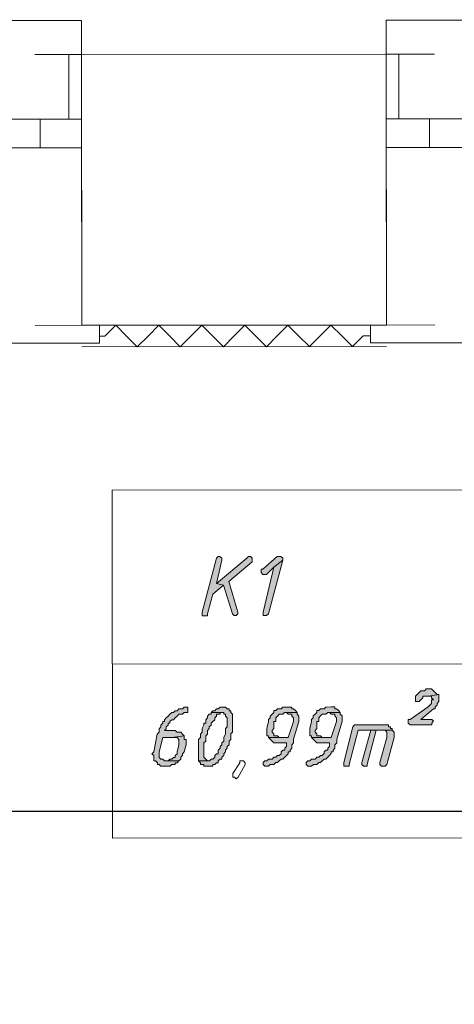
# Model space of a CAD drawing. Header units: inches. Extents: x -5850 to 5646, y 8947 to 13007.
# Tile 482 of 548: x -1211 to -1109, y 12372 to 12604. Entities that reach past the tile are written whole.
import ezdxf

# ---------------------------------------------------------------- set-up
doc = ezdxf.new("R2010")
doc.units = ezdxf.units.IN
doc.header["$MEASUREMENT"] = 0
for name, color, linetype in [('at_Entity', 7, 'Continuous'), ('at_Rect', 7, 'Continuous'), ('at_Solid', 7, 'Continuous')]:
    doc.layers.add(name, color=color, linetype=linetype)

msp = doc.modelspace()

# ---------------------------------------------------------------- hatches: boundary and pattern name
at = {"layer": 'at_Solid', "lineweight": 20}
for points in [[(-1164.14, 12477.17), (-1164.56, 12476.75), (-1167.93, 12464.07), (-1167.93, 12463.23), (-1166.66, 12463.23), (-1166.66, 12463.65), (-1165.4, 12468.3), (-1162.87, 12470.42), (-1164.56, 12470.84), (-1163.3, 12476.33), (-1163.3, 12476.75), (-1163.72, 12477.17)], [(-1156.96, 12477.17), (-1157.39, 12476.76), (-1164.56, 12470.84), (-1162.87, 12470.42), (-1160.75, 12463.66), (-1160.33, 12463.24), (-1159.9, 12463.24), (-1159.48, 12463.66), (-1159.48, 12464.08), (-1161.6, 12471.26), (-1156.11, 12475.92), (-1156.11, 12476.76), (-1156.54, 12477.18)], [(-1149.78, 12477.18), (-1150.2, 12477.18), (-1153.58, 12474.22), (-1154, 12474.22), (-1154, 12473.8), (-1154, 12473.38), (-1153.58, 12472.96), (-1152.73, 12472.96), (-1151.04, 12474.65), (-1148.94, 12476.34), (-1148.94, 12476.76), (-1149.36, 12477.18)], [(-1148.94, 12476.34), (-1151.04, 12474.65), (-1153.57, 12464.08), (-1153.57, 12463.24), (-1152.72, 12463.24), (-1152.3, 12463.67)], [(-1112.16, 12444.69), (-1114.69, 12444.27), (-1113.85, 12444.27), (-1113.85, 12443.85), (-1113.42, 12443.43), (-1113.85, 12443.43), (-1113.85, 12442.58), (-1114.27, 12442.16), (-1114.69, 12441.74), (-1118.91, 12438.78), (-1119.34, 12438.78), (-1119.34, 12437.93), (-1118.91, 12437.51), (-1113.84, 12437.51), (-1113.84, 12437.93), (-1113.42, 12438.36), (-1113.84, 12438.78), (-1116.38, 12438.78), (-1113.85, 12440.89), (-1113.42, 12441.31), (-1113, 12441.31), (-1113, 12441.74), (-1112.58, 12442.16), (-1112.58, 12442.58), (-1112.16, 12443), (-1112.16, 12443.85), (-1112.16, 12444.27)], [(-1114.27, 12445.96), (-1115.12, 12445.96), (-1115.53, 12445.54), (-1116.38, 12445.54), (-1116.81, 12445.11), (-1117.23, 12444.69), (-1117.65, 12444.26), (-1117.65, 12443.85), (-1117.65, 12443), (-1116.8, 12443), (-1116.38, 12443.42), (-1115.96, 12443.85), (-1115.96, 12444.27), (-1114.69, 12444.27), (-1112.16, 12444.69), (-1112.58, 12444.69), (-1113, 12445.12), (-1113.43, 12445.54), (-1113.85, 12445.96)], [(-1171.71, 12441.68), (-1172.14, 12441.68), (-1172.56, 12441.26), (-1173.4, 12441.26), (-1173.83, 12440.83), (-1174.24, 12440.83), (-1174.67, 12440.42), (-1175.09, 12440.42), (-1175.51, 12439.99), (-1175.94, 12439.57), (-1176.36, 12439.14), (-1176.78, 12438.72), (-1176.78, 12438.3), (-1177.2, 12438.3), (-1177.2, 12437.88), (-1177.63, 12437.46), (-1177.63, 12437.03), (-1178.04, 12436.61), (-1178.04, 12435.76), (-1178.47, 12435.34), (-1179.3, 12431.12), (-1179.73, 12430.69), (-1179.3, 12430.27), (-1179.3, 12429), (-1178.88, 12429), (-1178.46, 12428.58), (-1178.46, 12428.16), (-1178.04, 12428.16), (-1177.62, 12427.74), (-1175.5, 12427.74), (-1175.08, 12428.16), (-1174.23, 12428.16), (-1174.23, 12428.59), (-1173.81, 12428.59), (-1173.39, 12429.01), (-1176.77, 12429), (-1177.2, 12429.43), (-1177.62, 12429.43), (-1178.04, 12429.85), (-1178.04, 12430.69), (-1178.04, 12431.12), (-1177.2, 12434.5), (-1175.09, 12434.5), (-1172.13, 12434.93), (-1172.56, 12435.35), (-1172.97, 12435.77), (-1173.82, 12435.77), (-1174.24, 12436.19), (-1176.78, 12436.19), (-1176.35, 12436.61), (-1176.35, 12437.04), (-1175.94, 12437.46), (-1175.94, 12437.88), (-1175.51, 12437.88), (-1175.51, 12438.3), (-1175.09, 12438.73), (-1174.67, 12438.73), (-1174.24, 12439.14), (-1173.82, 12439.57), (-1173.4, 12439.99), (-1172.56, 12439.99), (-1172.14, 12440.42), (-1171.29, 12440.42), (-1171.29, 12441.68)], [(-1162.84, 12441.69), (-1163.69, 12441.69), (-1164.11, 12441.27), (-1164.53, 12441.27), (-1164.95, 12440.84), (-1165.38, 12440.84), (-1165.8, 12440.42), (-1162.84, 12440.43), (-1162.84, 12440), (-1162.42, 12440), (-1162.42, 12439.58), (-1162, 12439.16), (-1162, 12438.31), (-1161.99, 12437.05), (-1162.42, 12436.62), (-1162.42, 12435.36), (-1162.83, 12434.51), (-1162.83, 12433.67), (-1163.26, 12433.24), (-1163.26, 12432.82), (-1163.68, 12432.4), (-1163.68, 12431.98), (-1164.1, 12431.55), (-1164.1, 12430.71), (-1164.52, 12430.71), (-1164.94, 12430.29), (-1164.94, 12429.86), (-1165.37, 12429.44), (-1165.79, 12429.44), (-1166.21, 12429.01), (-1168.75, 12429.01), (-1168.32, 12428.59), (-1168.32, 12428.17), (-1167.48, 12428.17), (-1167.48, 12427.75), (-1165.37, 12427.75), (-1165.37, 12428.17), (-1164.94, 12428.17), (-1164.52, 12428.6), (-1164.1, 12428.6), (-1164.1, 12429.02), (-1163.68, 12429.44), (-1163.25, 12429.44), (-1163.25, 12429.86), (-1162.83, 12430.29), (-1162.83, 12430.71), (-1162.41, 12431.13), (-1162.41, 12431.55), (-1161.99, 12431.98), (-1161.99, 12432.4), (-1161.57, 12432.82), (-1161.57, 12433.67), (-1161.14, 12434.09), (-1161.15, 12435.36), (-1160.73, 12435.78), (-1160.73, 12440), (-1161.15, 12440.43), (-1161.15, 12440.85), (-1161.57, 12440.85), (-1161.57, 12441.27), (-1162, 12441.27), (-1162.42, 12441.69)], [(-1147.64, 12441.71), (-1148.91, 12441.7), (-1149.32, 12441.28), (-1150.17, 12441.28), (-1150.59, 12440.86), (-1151.01, 12440.86), (-1151.01, 12440.44), (-1151.44, 12440.01), (-1151.86, 12439.59), (-1151.86, 12439.16), (-1152.28, 12438.75), (-1152.28, 12438.32), (-1152.7, 12436.63), (-1152.7, 12434.94), (-1152.28, 12434.94), (-1152.28, 12434.52), (-1149.74, 12434.52), (-1150.17, 12434.95), (-1151.01, 12434.94), (-1151.01, 12435.37), (-1151.43, 12435.79), (-1151.43, 12436.21), (-1151.01, 12436.63), (-1151.01, 12438.32), (-1150.59, 12438.32), (-1150.59, 12439.17), (-1150.17, 12439.59), (-1149.75, 12440.01), (-1148.9, 12440.02), (-1148.48, 12440.44), (-1145.53, 12440.44), (-1145.94, 12440.86), (-1146.37, 12441.28), (-1146.79, 12441.28), (-1146.79, 12441.71), (-1147.22, 12441.71)], [(-1137.5, 12441.72), (-1138.77, 12441.71), (-1139.19, 12441.29), (-1140.03, 12441.29), (-1140.46, 12440.86), (-1140.87, 12440.86), (-1140.87, 12440.45), (-1141.3, 12440.02), (-1141.72, 12439.6), (-1141.72, 12439.17), (-1142.14, 12438.76), (-1142.14, 12438.33), (-1142.57, 12436.64), (-1142.56, 12434.95), (-1142.14, 12434.95), (-1142.14, 12434.53), (-1139.6, 12434.53), (-1140.03, 12434.95), (-1140.87, 12434.95), (-1140.87, 12435.38), (-1141.29, 12435.8), (-1141.29, 12436.22), (-1140.87, 12436.64), (-1140.87, 12438.33), (-1140.45, 12438.33), (-1140.46, 12439.18), (-1140.03, 12439.6), (-1139.61, 12440.02), (-1138.77, 12440.02), (-1138.34, 12440.45), (-1135.39, 12440.45), (-1135.81, 12440.87), (-1136.23, 12441.29), (-1136.65, 12441.29), (-1136.65, 12441.72), (-1137.08, 12441.72)], [(-1165.8, 12440.42), (-1165.8, 12440), (-1166.22, 12440), (-1166.64, 12439.58), (-1166.64, 12439.15), (-1167.07, 12438.73), (-1167.06, 12437.89), (-1167.49, 12437.89), (-1167.49, 12437.47), (-1167.91, 12436.62), (-1167.9, 12435.77), (-1168.33, 12435.35), (-1168.33, 12434.51), (-1168.75, 12434.08), (-1168.75, 12433.66), (-1168.75, 12429.01), (-1166.21, 12429.01), (-1166.63, 12429.01), (-1167.06, 12429.44), (-1167.48, 12429.86), (-1167.48, 12431.13), (-1167.48, 12433.24), (-1167.06, 12433.66), (-1167.06, 12434.93), (-1166.64, 12435.35), (-1166.64, 12436.2), (-1166.22, 12436.62), (-1166.22, 12437.04), (-1165.8, 12437.47), (-1165.8, 12437.89), (-1165.38, 12438.31), (-1164.95, 12438.73), (-1164.95, 12439.15), (-1164.53, 12439.58), (-1164.53, 12440), (-1163.69, 12440), (-1163.69, 12440.43), (-1163.26, 12440.43)], [(-1145.53, 12440.44), (-1148.06, 12440.44), (-1147.64, 12440.02), (-1146.79, 12440.02), (-1146.79, 12439.59), (-1146.37, 12439.17), (-1146.37, 12438.75), (-1146.37, 12438.33), (-1147.63, 12434.52), (-1152.28, 12434.52), (-1151.85, 12434.1), (-1151.43, 12433.68), (-1151.01, 12433.25), (-1148.05, 12433.26), (-1148.05, 12432.42), (-1148.47, 12431.99), (-1148.47, 12431.57), (-1148.9, 12431.57), (-1149.31, 12431.14), (-1149.31, 12430.72), (-1149.74, 12430.3), (-1150.16, 12430.3), (-1150.58, 12429.88), (-1151, 12429.88), (-1151.43, 12429.45), (-1152.27, 12429.45), (-1152.69, 12429.03), (-1153.12, 12429.03), (-1153.54, 12428.61), (-1153.54, 12428.18), (-1153.11, 12427.76), (-1152.27, 12427.76), (-1151.85, 12428.18), (-1151, 12428.19), (-1150.58, 12428.61), (-1150.16, 12428.61), (-1149.74, 12429.03), (-1149.31, 12429.45), (-1148.89, 12429.45), (-1148.47, 12429.88), (-1148.05, 12430.3), (-1147.63, 12430.72), (-1147.63, 12431.14), (-1147.21, 12431.14), (-1147.21, 12431.57), (-1146.78, 12431.99), (-1146.78, 12432.83), (-1146.36, 12433.26), (-1146.36, 12434.1), (-1145.1, 12438.33), (-1145.1, 12438.75), (-1145.1, 12439.59), (-1145.52, 12440.02)], [(-1135.39, 12440.45), (-1137.92, 12440.45), (-1137.5, 12440.03), (-1136.65, 12440.03), (-1136.65, 12439.6), (-1136.23, 12439.18), (-1136.23, 12438.76), (-1136.23, 12438.34), (-1137.5, 12434.53), (-1142.14, 12434.53), (-1141.72, 12434.11), (-1141.29, 12433.69), (-1140.87, 12433.26), (-1137.91, 12433.27), (-1137.91, 12432.42), (-1138.34, 12432), (-1138.33, 12431.58), (-1138.76, 12431.58), (-1139.18, 12431.15), (-1139.18, 12430.73), (-1139.6, 12430.31), (-1140.02, 12430.31), (-1140.45, 12429.88), (-1140.87, 12429.88), (-1141.29, 12429.46), (-1142.14, 12429.46), (-1142.56, 12429.04), (-1142.98, 12429.03), (-1143.4, 12428.62), (-1143.4, 12428.19), (-1142.98, 12427.77), (-1142.13, 12427.77), (-1141.71, 12428.19), (-1140.86, 12428.19), (-1140.45, 12428.62), (-1140.02, 12428.62), (-1139.6, 12429.04), (-1139.18, 12429.46), (-1138.76, 12429.46), (-1138.33, 12429.89), (-1137.91, 12430.31), (-1137.49, 12430.73), (-1137.49, 12431.15), (-1137.07, 12431.15), (-1137.07, 12431.58), (-1136.65, 12432), (-1136.65, 12432.84), (-1136.22, 12433.27), (-1136.22, 12434.11), (-1134.96, 12438.34), (-1134.96, 12438.76), (-1134.96, 12439.6), (-1135.39, 12440.03)], [(-1124.82, 12437.5), (-1132.01, 12437.5), (-1132.43, 12437.07), (-1134.53, 12428.62), (-1134.53, 12427.78), (-1133.26, 12427.78), (-1133.26, 12428.2), (-1131.16, 12436.23), (-1123.13, 12436.24), (-1123.13, 12436.66), (-1123.56, 12436.66), (-1123.56, 12437.08), (-1123.98, 12437.08), (-1123.98, 12437.51), (-1124.4, 12437.51)], [(-1172.13, 12434.93), (-1175.09, 12434.5), (-1173.82, 12434.5), (-1173.4, 12434.08), (-1173.4, 12433.23), (-1173.39, 12432.81), (-1173.82, 12431.12), (-1173.82, 12430.7), (-1174.23, 12430.28), (-1174.23, 12429.85), (-1174.66, 12429.85), (-1175.08, 12429.43), (-1175.51, 12429.43), (-1175.93, 12429.01), (-1176.35, 12429.01), (-1173.39, 12429.01), (-1172.97, 12429.43), (-1172.97, 12429.86), (-1172.55, 12430.28), (-1172.55, 12430.7), (-1172.13, 12431.12), (-1171.71, 12432.81), (-1171.71, 12433.24), (-1171.71, 12434.08), (-1172.13, 12434.08), (-1172.13, 12434.5)], [(-1128.2, 12436.23), (-1130.31, 12428.63), (-1130.31, 12428.2), (-1129.88, 12427.78), (-1129.04, 12427.78), (-1129.04, 12428.21), (-1126.94, 12436.23), (-1125.25, 12436.23)], [(-1123.13, 12436.24), (-1128.2, 12436.23), (-1124.82, 12436.23), (-1124.4, 12435.81), (-1124.4, 12434.54), (-1126.08, 12428.63), (-1126.08, 12428.21), (-1125.66, 12427.78), (-1124.81, 12427.79), (-1124.39, 12428.21), (-1122.71, 12434.55), (-1122.71, 12435.39), (-1122.71, 12435.81)]]:
    msp.add_hatch(color=7, dxfattribs=at).paths.add_polyline_path(points)

# ---------------------------------------------------------------- linework, layer by layer
msp.add_lwpolyline([(-1375.76, 12003.47), (-1375.76, 12417.2), (-1041.49, 12417.2), (-849.03, 11996.76)])
at = {"layer": 'at_Entity', "color": 7, "lineweight": 20}
for p, q in [((-1196.35, 12603.44), (-1331.95, 12603.32)), ((-1196.35, 12595.42), (-1196.35, 12603.44)), ((-988.54, 12603.63), (-1124.55, 12603.5)), ((-1124.55, 12603.5), (-1124.54, 12595.48)), ((-1207.33, 12595.41), (-1196.35, 12595.42)), ((-1199.3, 12580.21), (-1199.31, 12595.41)), ((-1196.35, 12595.42), (-1124.54, 12595.48)), ((-1196.35, 12595.42), (-1196.29, 12531.63)), ((-1124.54, 12595.48), (-1113.14, 12595.49)), ((-1124.54, 12595.48), (-1124.48, 12531.7)), ((-1121.57, 12580.28), (-1121.58, 12595.48)), ((-1322.21, 12580.1), (-1206.05, 12580.2)), ((-1196.33, 12580.21), (-1196.29, 12531.63)), ((-1124.53, 12580.27), (-1124.48, 12531.7)), ((-1114.39, 12580.28), (-998.65, 12580.39)), ((-1322.2, 12573.34), (-1206.05, 12573.44)), ((-1114.39, 12573.52), (-998.64, 12573.63)), ((-1207.28, 12531.62), (-1192.07, 12531.64)), ((-1196.29, 12531.63), (-1124.48, 12531.7)), ((-1192.07, 12527.41), (-1192.07, 12531.64)), ((-1190.8, 12529.11), (-1188.27, 12531.64)), ((-1188.27, 12531.64), (-1185.73, 12529.11)), ((-1180.66, 12529.11), (-1178.13, 12531.65)), ((-1178.13, 12531.65), (-1175.59, 12529.12)), ((-1170.53, 12529.12), (-1167.99, 12531.66)), ((-1167.99, 12531.66), (-1165.46, 12529.13)), ((-1160.39, 12529.13), (-1157.85, 12531.67)), ((-1157.85, 12531.67), (-1155.32, 12529.14)), ((-1150.25, 12529.14), (-1147.72, 12531.68)), ((-1147.72, 12531.68), (-1145.18, 12529.15)), ((-1140.11, 12529.15), (-1137.58, 12531.68)), ((-1137.58, 12531.68), (-1135.04, 12529.16)), ((-1128.29, 12531.69), (-1113.08, 12531.71)), ((-1128.29, 12531.69), (-1128.28, 12527.47)), ((-1335.68, 12527.29), (-1192.07, 12527.41)), ((-1192.07, 12529.1), (-1190.8, 12529.11)), ((-1183.19, 12526.58), (-1185.73, 12529.11)), ((-1180.66, 12529.11), (-1183.19, 12526.58)), ((-1173.05, 12526.58), (-1175.59, 12529.12)), ((-1170.53, 12529.12), (-1173.05, 12526.58)), ((-1162.92, 12526.59), (-1165.46, 12529.13)), ((-1160.39, 12529.13), (-1162.92, 12526.59)), ((-1152.78, 12526.6), (-1155.32, 12529.14)), ((-1150.25, 12529.14), (-1152.78, 12526.6)), ((-1142.65, 12526.61), (-1145.18, 12529.15)), ((-1140.11, 12529.15), (-1142.65, 12526.61)), ((-1132.51, 12526.62), (-1135.04, 12529.16)), ((-1129.97, 12529.16), (-1132.51, 12526.62)), ((-1129.97, 12529.16), (-1128.28, 12529.16)), ((-1128.28, 12527.47), (-984.67, 12527.6)), ((-1196.29, 12526.56), (-1124.48, 12526.63)), ((-1164.56, 12476.75), (-1167.93, 12464.07)), ((-1164.14, 12477.17), (-1164.56, 12476.75)), ((-1157.39, 12476.76), (-1164.56, 12470.84)), ((-1164.56, 12476.75), (-1164.56, 12476.75)), ((-1164.14, 12477.17), (-1164.14, 12477.17)), ((-1163.72, 12477.17), (-1164.14, 12477.17)), ((-1163.3, 12476.75), (-1163.72, 12477.17)), ((-1163.3, 12476.33), (-1163.3, 12476.75)), ((-1156.96, 12477.17), (-1157.39, 12476.76)), ((-1156.54, 12477.18), (-1156.96, 12477.17)), ((-1156.96, 12477.17), (-1156.96, 12477.17)), ((-1156.11, 12476.76), (-1156.54, 12477.18)), ((-1156.11, 12475.92), (-1156.11, 12476.76)), ((-1150.2, 12477.18), (-1153.58, 12474.22)), ((-1149.78, 12477.18), (-1150.2, 12477.18)), ((-1149.36, 12477.18), (-1149.78, 12477.18)), ((-1148.94, 12476.76), (-1149.36, 12477.18)), ((-1148.94, 12476.34), (-1148.94, 12476.76)), ((-1164.56, 12470.84), (-1163.3, 12476.33)), ((-1161.6, 12471.26), (-1156.11, 12475.92)), ((-1153.58, 12474.22), (-1154, 12474.22)), ((-1154, 12474.22), (-1154, 12473.8)), ((-1151.04, 12474.65), (-1153.57, 12464.08)), ((-1152.73, 12472.96), (-1151.04, 12474.65)), ((-1152.3, 12463.67), (-1148.94, 12476.34)), ((-1148.94, 12476.34), (-1151.04, 12474.65)), ((-1151.04, 12474.65), (-1148.94, 12476.34)), ((-1154, 12473.8), (-1154, 12473.38)), ((-1154, 12473.38), (-1153.58, 12472.96)), ((-1153.58, 12472.96), (-1152.73, 12472.96)), ((-1165.4, 12468.3), (-1162.87, 12470.42)), ((-1164.56, 12470.84), (-1162.87, 12470.42)), ((-1162.87, 12470.42), (-1164.56, 12470.84)), ((-1162.87, 12470.42), (-1160.75, 12463.66)), ((-1159.48, 12464.08), (-1161.6, 12471.26)), ((-1166.66, 12463.65), (-1165.4, 12468.3)), ((-1167.93, 12464.07), (-1167.93, 12463.23)), ((-1167.93, 12463.23), (-1166.66, 12463.23)), ((-1166.66, 12463.23), (-1166.66, 12463.65)), ((-1160.75, 12463.66), (-1160.75, 12463.66)), ((-1160.75, 12463.66), (-1160.33, 12463.24)), ((-1160.33, 12463.24), (-1159.9, 12463.24)), ((-1159.9, 12463.24), (-1159.48, 12463.66)), ((-1159.48, 12463.66), (-1159.48, 12464.08)), ((-1159.48, 12464.08), (-1159.48, 12464.08)), ((-1153.57, 12464.08), (-1153.57, 12463.24)), ((-1153.57, 12463.24), (-1152.72, 12463.24)), ((-1152.72, 12463.24), (-1152.3, 12463.67)), ((-1189.04, 12451.81), (-932.64, 12452.04)), ((-1117.23, 12444.69), (-1117.65, 12444.26)), ((-1117.65, 12444.26), (-1117.65, 12443.85)), ((-1116.81, 12445.11), (-1117.23, 12444.69)), ((-1117.23, 12444.69), (-1117.23, 12444.69)), ((-1116.38, 12445.54), (-1116.81, 12445.11)), ((-1115.53, 12445.54), (-1116.38, 12445.54)), ((-1115.96, 12443.85), (-1115.96, 12444.27)), ((-1115.96, 12444.27), (-1114.69, 12444.27)), ((-1115.12, 12445.96), (-1115.53, 12445.54)), ((-1114.27, 12445.96), (-1115.12, 12445.96)), ((-1112.16, 12444.69), (-1114.69, 12444.27)), ((-1114.69, 12444.27), (-1112.16, 12444.69)), ((-1114.69, 12444.27), (-1113.85, 12444.27)), ((-1113.85, 12445.96), (-1114.27, 12445.96)), ((-1113.43, 12445.54), (-1113.85, 12445.96)), ((-1113.85, 12444.27), (-1113.85, 12443.85)), ((-1113, 12445.12), (-1113.43, 12445.54)), ((-1113.43, 12445.54), (-1113.43, 12445.54)), ((-1112.58, 12444.69), (-1113, 12445.12)), ((-1113, 12445.12), (-1113, 12445.12)), ((-1112.16, 12444.69), (-1112.58, 12444.69)), ((-1112.16, 12444.27), (-1112.16, 12444.69)), ((-1112.16, 12443.85), (-1112.16, 12444.27)), ((-1172.14, 12441.68), (-1172.56, 12441.26)), ((-1171.71, 12441.68), (-1172.14, 12441.68)), ((-1171.29, 12441.68), (-1171.71, 12441.68)), ((-1171.29, 12440.42), (-1171.29, 12441.68)), ((-1163.69, 12441.69), (-1164.11, 12441.27)), ((-1162.84, 12441.69), (-1163.69, 12441.69)), ((-1162.42, 12441.69), (-1162.84, 12441.69)), ((-1162, 12441.27), (-1162.42, 12441.69)), ((-1162.42, 12441.69), (-1162.42, 12441.69)), ((-1148.91, 12441.7), (-1149.32, 12441.28)), ((-1147.64, 12441.71), (-1148.91, 12441.7)), ((-1147.22, 12441.71), (-1147.64, 12441.71)), ((-1146.79, 12441.71), (-1147.22, 12441.71)), ((-1146.79, 12441.28), (-1146.79, 12441.71)), ((-1138.77, 12441.71), (-1139.19, 12441.29)), ((-1137.5, 12441.72), (-1138.77, 12441.71)), ((-1137.08, 12441.72), (-1137.5, 12441.72)), ((-1136.65, 12441.72), (-1137.08, 12441.72)), ((-1136.65, 12441.29), (-1136.65, 12441.72)), ((-1114.69, 12441.74), (-1118.91, 12438.78)), ((-1117.65, 12443.85), (-1117.65, 12443)), ((-1117.65, 12443), (-1116.8, 12443)), ((-1116.8, 12443), (-1116.38, 12443.42)), ((-1116.38, 12443.42), (-1115.96, 12443.85)), ((-1116.38, 12443.42), (-1116.38, 12443.42)), ((-1114.27, 12442.16), (-1114.69, 12441.74)), ((-1113.85, 12442.58), (-1114.27, 12442.16)), ((-1114.27, 12442.16), (-1114.27, 12442.16)), ((-1113.85, 12443.85), (-1113.42, 12443.43)), ((-1113.42, 12443.43), (-1113.85, 12443.43)), ((-1113.85, 12443.43), (-1113.85, 12442.58)), ((-1113, 12441.74), (-1112.58, 12442.16)), ((-1113, 12441.31), (-1113, 12441.74)), ((-1112.58, 12442.58), (-1112.16, 12443)), ((-1112.58, 12442.16), (-1112.58, 12442.58)), ((-1112.16, 12443), (-1112.16, 12443.85)), ((-1175.94, 12439.57), (-1176.36, 12439.14)), ((-1175.51, 12439.99), (-1175.94, 12439.57)), ((-1175.09, 12440.42), (-1175.51, 12439.99)), ((-1175.51, 12439.99), (-1175.51, 12439.99)), ((-1174.67, 12440.42), (-1175.09, 12440.42)), ((-1174.24, 12440.83), (-1174.67, 12440.42)), ((-1173.83, 12440.83), (-1174.24, 12440.83)), ((-1174.24, 12439.14), (-1173.82, 12439.57)), ((-1173.4, 12441.26), (-1173.83, 12440.83)), ((-1173.82, 12439.57), (-1173.4, 12439.99)), ((-1173.82, 12439.57), (-1173.82, 12439.57)), ((-1172.56, 12441.26), (-1173.4, 12441.26)), ((-1173.4, 12439.99), (-1172.56, 12439.99)), ((-1172.56, 12439.99), (-1172.14, 12440.42)), ((-1172.14, 12440.42), (-1171.29, 12440.42)), ((-1166.22, 12440), (-1166.64, 12439.58)), ((-1166.64, 12439.58), (-1166.64, 12439.15)), ((-1165.8, 12440), (-1166.22, 12440)), ((-1165.38, 12440.84), (-1165.8, 12440.42)), ((-1163.26, 12440.43), (-1165.8, 12440.42)), ((-1165.8, 12440.42), (-1162.84, 12440.43)), ((-1165.8, 12440.42), (-1165.8, 12440)), ((-1164.95, 12440.84), (-1165.38, 12440.84)), ((-1164.53, 12441.27), (-1164.95, 12440.84)), ((-1164.95, 12439.15), (-1164.53, 12439.58)), ((-1164.11, 12441.27), (-1164.53, 12441.27)), ((-1164.53, 12439.58), (-1164.53, 12440)), ((-1164.53, 12440), (-1163.69, 12440)), ((-1163.69, 12440), (-1163.69, 12440.43)), ((-1163.69, 12440.43), (-1163.26, 12440.43)), ((-1162.84, 12440.43), (-1162.84, 12440)), ((-1162.84, 12440), (-1162.42, 12440)), ((-1162.42, 12440), (-1162.42, 12439.58)), ((-1162.42, 12439.58), (-1162, 12439.16)), ((-1161.57, 12441.27), (-1162, 12441.27)), ((-1161.57, 12440.85), (-1161.57, 12441.27)), ((-1161.15, 12440.85), (-1161.57, 12440.85)), ((-1161.15, 12440.43), (-1161.15, 12440.85)), ((-1160.73, 12440), (-1161.15, 12440.43)), ((-1160.73, 12435.78), (-1160.73, 12440)), ((-1151.44, 12440.01), (-1151.86, 12439.59)), ((-1151.86, 12439.59), (-1151.86, 12439.16)), ((-1151.01, 12440.44), (-1151.44, 12440.01)), ((-1151.44, 12440.01), (-1151.44, 12440.01)), ((-1150.59, 12440.86), (-1151.01, 12440.86)), ((-1151.01, 12440.86), (-1151.01, 12440.44)), ((-1150.17, 12441.28), (-1150.59, 12440.86)), ((-1150.59, 12439.17), (-1150.17, 12439.59)), ((-1149.32, 12441.28), (-1150.17, 12441.28)), ((-1150.17, 12439.59), (-1149.75, 12440.01)), ((-1150.17, 12439.59), (-1150.17, 12439.59)), ((-1149.75, 12440.01), (-1148.9, 12440.02)), ((-1148.9, 12440.02), (-1148.48, 12440.44)), ((-1148.48, 12440.44), (-1145.53, 12440.44)), ((-1145.53, 12440.44), (-1148.06, 12440.44)), ((-1148.06, 12440.44), (-1147.64, 12440.02)), ((-1147.64, 12440.02), (-1146.79, 12440.02)), ((-1146.37, 12441.28), (-1146.79, 12441.28)), ((-1146.79, 12440.02), (-1146.79, 12439.59)), ((-1146.79, 12439.59), (-1146.37, 12439.17)), ((-1145.94, 12440.86), (-1146.37, 12441.28)), ((-1145.53, 12440.44), (-1145.94, 12440.86)), ((-1145.94, 12440.86), (-1145.94, 12440.86)), ((-1145.52, 12440.02), (-1145.53, 12440.44)), ((-1145.1, 12439.59), (-1145.52, 12440.02)), ((-1145.1, 12438.75), (-1145.1, 12439.59)), ((-1141.3, 12440.02), (-1141.72, 12439.6)), ((-1141.72, 12439.6), (-1141.72, 12439.17)), ((-1140.87, 12440.45), (-1141.3, 12440.02)), ((-1141.3, 12440.02), (-1141.3, 12440.02)), ((-1140.46, 12440.86), (-1140.87, 12440.86)), ((-1140.87, 12440.86), (-1140.87, 12440.45)), ((-1140.03, 12441.29), (-1140.46, 12440.86)), ((-1140.46, 12439.18), (-1140.03, 12439.6)), ((-1139.19, 12441.29), (-1140.03, 12441.29)), ((-1140.03, 12439.6), (-1139.61, 12440.02)), ((-1140.03, 12439.6), (-1140.03, 12439.6)), ((-1139.61, 12440.02), (-1138.77, 12440.02)), ((-1138.77, 12440.02), (-1138.34, 12440.45)), ((-1138.34, 12440.45), (-1135.39, 12440.45)), ((-1135.39, 12440.45), (-1137.92, 12440.45)), ((-1137.92, 12440.45), (-1137.5, 12440.03)), ((-1137.5, 12440.03), (-1136.65, 12440.03)), ((-1136.23, 12441.29), (-1136.65, 12441.29)), ((-1136.65, 12440.03), (-1136.65, 12439.6)), ((-1136.65, 12439.6), (-1136.23, 12439.18)), ((-1135.81, 12440.87), (-1136.23, 12441.29)), ((-1135.39, 12440.45), (-1135.81, 12440.87)), ((-1135.81, 12440.87), (-1135.81, 12440.87)), ((-1135.39, 12440.03), (-1135.39, 12440.45)), ((-1134.96, 12439.6), (-1135.39, 12440.03)), ((-1134.96, 12438.76), (-1134.96, 12439.6)), ((-1116.38, 12438.78), (-1113.85, 12440.89)), ((-1113.85, 12440.89), (-1113.42, 12441.31)), ((-1113.85, 12440.89), (-1113.85, 12440.89)), ((-1113.42, 12441.31), (-1113, 12441.31)), ((-1177.63, 12437.03), (-1178.04, 12436.61)), ((-1177.2, 12437.88), (-1177.63, 12437.46)), ((-1177.63, 12437.46), (-1177.63, 12437.03)), ((-1176.78, 12438.3), (-1177.2, 12438.3)), ((-1177.2, 12438.3), (-1177.2, 12437.88)), ((-1176.36, 12439.14), (-1176.78, 12438.72)), ((-1176.78, 12438.72), (-1176.78, 12438.3)), ((-1176.36, 12439.14), (-1176.36, 12439.14)), ((-1176.35, 12437.04), (-1175.94, 12437.46)), ((-1176.35, 12436.61), (-1176.35, 12437.04)), ((-1175.94, 12437.46), (-1175.94, 12437.88)), ((-1175.94, 12437.88), (-1175.51, 12437.88)), ((-1175.51, 12438.3), (-1175.09, 12438.73)), ((-1175.51, 12437.88), (-1175.51, 12438.3)), ((-1175.09, 12438.73), (-1174.67, 12438.73)), ((-1174.67, 12438.73), (-1174.24, 12439.14)), ((-1167.49, 12437.47), (-1167.91, 12436.62)), ((-1167.06, 12437.89), (-1167.49, 12437.89)), ((-1167.49, 12437.89), (-1167.49, 12437.47)), ((-1166.64, 12439.15), (-1167.07, 12438.73)), ((-1167.07, 12438.73), (-1167.06, 12437.89)), ((-1166.22, 12437.04), (-1165.8, 12437.47)), ((-1166.22, 12436.62), (-1166.22, 12437.04)), ((-1165.8, 12437.89), (-1165.38, 12438.31)), ((-1165.8, 12437.47), (-1165.8, 12437.89)), ((-1165.38, 12438.31), (-1164.95, 12438.73)), ((-1164.95, 12438.73), (-1164.95, 12439.15)), ((-1161.99, 12437.05), (-1162.42, 12436.62)), ((-1162, 12439.16), (-1162, 12438.31)), ((-1162, 12438.31), (-1161.99, 12437.05)), ((-1152.28, 12438.32), (-1152.7, 12436.63)), ((-1151.86, 12439.16), (-1152.28, 12438.75)), ((-1152.28, 12438.75), (-1152.28, 12438.32)), ((-1151.01, 12436.63), (-1151.01, 12438.32)), ((-1151.01, 12438.32), (-1150.59, 12438.32)), ((-1150.59, 12438.32), (-1150.59, 12439.17)), ((-1146.37, 12438.33), (-1147.63, 12434.52)), ((-1146.37, 12439.17), (-1146.37, 12438.75)), ((-1146.37, 12438.75), (-1146.37, 12438.33)), ((-1146.36, 12434.1), (-1145.1, 12438.33)), ((-1145.1, 12438.33), (-1145.1, 12438.75)), ((-1142.14, 12438.33), (-1142.57, 12436.64)), ((-1141.72, 12439.17), (-1142.14, 12438.76)), ((-1142.14, 12438.76), (-1142.14, 12438.33)), ((-1140.87, 12436.64), (-1140.87, 12438.33)), ((-1140.87, 12438.33), (-1140.45, 12438.33)), ((-1140.45, 12438.33), (-1140.46, 12439.18)), ((-1136.23, 12438.34), (-1137.5, 12434.53)), ((-1136.23, 12439.18), (-1136.23, 12438.76)), ((-1136.23, 12438.76), (-1136.23, 12438.34)), ((-1136.22, 12434.11), (-1134.96, 12438.34)), ((-1134.96, 12438.34), (-1134.96, 12438.76)), ((-1132.43, 12437.07), (-1134.53, 12428.62)), ((-1132.01, 12437.5), (-1132.43, 12437.07)), ((-1124.82, 12437.5), (-1132.01, 12437.5)), ((-1124.4, 12437.51), (-1124.82, 12437.5)), ((-1123.98, 12437.51), (-1124.4, 12437.51)), ((-1123.98, 12437.08), (-1123.98, 12437.51)), ((-1123.56, 12437.08), (-1123.98, 12437.08)), ((-1123.56, 12436.66), (-1123.56, 12437.08)), ((-1118.91, 12438.78), (-1119.34, 12438.78)), ((-1119.34, 12438.78), (-1119.34, 12437.93)), ((-1119.34, 12437.93), (-1118.91, 12437.51)), ((-1118.91, 12437.51), (-1113.84, 12437.51)), ((-1113.84, 12438.78), (-1116.38, 12438.78)), ((-1113.42, 12438.36), (-1113.84, 12438.78)), ((-1113.84, 12437.93), (-1113.42, 12438.36)), ((-1113.84, 12437.51), (-1113.84, 12437.93)), ((-1178.47, 12435.34), (-1179.3, 12431.12)), ((-1178.04, 12435.76), (-1178.47, 12435.34)), ((-1178.04, 12436.61), (-1178.04, 12435.76)), ((-1176.78, 12436.19), (-1176.35, 12436.61)), ((-1174.24, 12436.19), (-1176.78, 12436.19)), ((-1172.13, 12434.93), (-1175.09, 12434.5)), ((-1175.09, 12434.5), (-1172.13, 12434.93)), ((-1173.82, 12435.77), (-1174.24, 12436.19)), ((-1172.97, 12435.77), (-1173.82, 12435.77)), ((-1172.56, 12435.35), (-1172.97, 12435.77)), ((-1172.13, 12434.93), (-1172.56, 12435.35)), ((-1172.56, 12435.35), (-1172.56, 12435.35)), ((-1172.13, 12434.5), (-1172.13, 12434.93)), ((-1167.9, 12435.77), (-1168.33, 12435.35)), ((-1168.33, 12435.35), (-1168.33, 12434.51)), ((-1167.91, 12436.62), (-1167.9, 12435.77)), ((-1167.06, 12434.93), (-1166.64, 12435.35)), ((-1167.06, 12433.66), (-1167.06, 12434.93)), ((-1166.64, 12436.2), (-1166.22, 12436.62)), ((-1166.64, 12435.35), (-1166.64, 12436.2)), ((-1162.42, 12435.36), (-1162.83, 12434.51)), ((-1162.42, 12436.62), (-1162.42, 12435.36)), ((-1161.15, 12435.36), (-1160.73, 12435.78)), ((-1161.14, 12434.09), (-1161.15, 12435.36)), ((-1152.7, 12436.63), (-1152.7, 12434.94)), ((-1152.7, 12434.94), (-1152.28, 12434.94)), ((-1152.28, 12434.94), (-1152.28, 12434.52)), ((-1151.43, 12436.21), (-1151.01, 12436.63)), ((-1151.43, 12435.79), (-1151.43, 12436.21)), ((-1151.43, 12436.21), (-1151.43, 12436.21)), ((-1151.01, 12435.37), (-1151.43, 12435.79)), ((-1151.01, 12434.94), (-1151.01, 12435.37)), ((-1150.17, 12434.95), (-1151.01, 12434.94)), ((-1149.74, 12434.52), (-1150.17, 12434.95)), ((-1142.57, 12436.64), (-1142.56, 12434.95)), ((-1142.56, 12434.95), (-1142.14, 12434.95)), ((-1142.14, 12434.95), (-1142.14, 12434.53)), ((-1141.29, 12436.22), (-1140.87, 12436.64)), ((-1141.29, 12435.8), (-1141.29, 12436.22)), ((-1141.29, 12436.22), (-1141.29, 12436.22)), ((-1140.87, 12435.38), (-1141.29, 12435.8)), ((-1140.87, 12434.95), (-1140.87, 12435.38)), ((-1140.03, 12434.95), (-1140.87, 12434.95)), ((-1139.6, 12434.53), (-1140.03, 12434.95)), ((-1133.26, 12428.2), (-1131.16, 12436.23)), ((-1131.16, 12436.23), (-1123.13, 12436.24)), ((-1128.2, 12436.23), (-1130.31, 12428.63)), ((-1129.04, 12428.21), (-1126.94, 12436.23)), ((-1123.13, 12436.24), (-1128.2, 12436.23)), ((-1125.25, 12436.23), (-1128.2, 12436.23)), ((-1128.2, 12436.23), (-1124.82, 12436.23)), ((-1126.94, 12436.23), (-1125.25, 12436.23)), ((-1124.82, 12436.23), (-1124.4, 12435.81)), ((-1124.4, 12435.81), (-1124.4, 12434.54)), ((-1123.13, 12436.66), (-1123.56, 12436.66)), ((-1123.13, 12436.24), (-1123.13, 12436.66)), ((-1122.71, 12435.81), (-1123.13, 12436.24)), ((-1122.71, 12435.39), (-1122.71, 12435.81)), ((-1122.71, 12434.55), (-1122.71, 12435.39)), ((-1178.04, 12431.12), (-1177.2, 12434.5)), ((-1177.2, 12434.5), (-1175.09, 12434.5)), ((-1175.09, 12434.5), (-1173.82, 12434.5)), ((-1173.82, 12434.5), (-1173.4, 12434.08)), ((-1173.39, 12432.81), (-1173.82, 12431.12)), ((-1173.4, 12434.08), (-1173.4, 12433.23)), ((-1173.4, 12433.23), (-1173.39, 12432.81)), ((-1172.13, 12434.08), (-1172.13, 12434.5)), ((-1171.71, 12434.08), (-1172.13, 12434.08)), ((-1172.13, 12431.12), (-1171.71, 12432.81)), ((-1171.71, 12433.24), (-1171.71, 12434.08)), ((-1171.71, 12432.81), (-1171.71, 12433.24)), ((-1168.33, 12434.51), (-1168.75, 12434.08)), ((-1168.75, 12434.08), (-1168.75, 12433.66)), ((-1168.75, 12433.66), (-1168.75, 12429.01)), ((-1167.48, 12433.24), (-1167.06, 12433.66)), ((-1167.48, 12431.13), (-1167.48, 12433.24)), ((-1163.26, 12432.82), (-1163.68, 12432.4)), ((-1163.68, 12432.4), (-1163.68, 12431.98)), ((-1162.83, 12433.67), (-1163.26, 12433.24)), ((-1163.26, 12433.24), (-1163.26, 12432.82)), ((-1162.83, 12434.51), (-1162.83, 12433.67)), ((-1161.99, 12432.4), (-1161.57, 12432.82)), ((-1161.99, 12431.98), (-1161.99, 12432.4)), ((-1161.57, 12433.67), (-1161.14, 12434.09)), ((-1161.57, 12432.82), (-1161.57, 12433.67)), ((-1147.63, 12434.52), (-1152.28, 12434.52)), ((-1152.28, 12434.52), (-1151.85, 12434.1)), ((-1152.28, 12434.52), (-1149.74, 12434.52)), ((-1151.85, 12434.1), (-1151.85, 12434.1)), ((-1151.85, 12434.1), (-1151.43, 12433.68)), ((-1151.43, 12433.68), (-1151.43, 12433.68)), ((-1151.43, 12433.68), (-1151.01, 12433.25)), ((-1151.01, 12433.25), (-1148.05, 12433.26)), ((-1148.05, 12432.42), (-1148.47, 12431.99)), ((-1148.05, 12433.26), (-1148.05, 12432.42)), ((-1146.78, 12432.83), (-1146.36, 12433.26)), ((-1146.78, 12431.99), (-1146.78, 12432.83)), ((-1146.36, 12433.26), (-1146.36, 12434.1)), ((-1137.5, 12434.53), (-1142.14, 12434.53)), ((-1142.14, 12434.53), (-1141.72, 12434.11)), ((-1142.14, 12434.53), (-1139.6, 12434.53)), ((-1141.72, 12434.11), (-1141.72, 12434.11)), ((-1141.72, 12434.11), (-1141.29, 12433.69)), ((-1141.29, 12433.69), (-1141.29, 12433.69)), ((-1141.29, 12433.69), (-1140.87, 12433.26)), ((-1140.87, 12433.26), (-1137.91, 12433.27)), ((-1137.91, 12432.42), (-1138.34, 12432)), ((-1137.91, 12433.27), (-1137.91, 12432.42)), ((-1136.65, 12432.84), (-1136.22, 12433.27)), ((-1136.65, 12432), (-1136.65, 12432.84)), ((-1136.22, 12433.27), (-1136.22, 12434.11)), ((-1124.4, 12434.54), (-1126.08, 12428.63)), ((-1124.39, 12428.21), (-1122.71, 12434.55)), ((-1179.3, 12431.12), (-1179.73, 12430.69)), ((-1179.73, 12430.69), (-1179.73, 12430.69)), ((-1179.73, 12430.69), (-1179.3, 12430.27)), ((-1179.3, 12431.12), (-1179.3, 12431.12)), ((-1179.3, 12430.27), (-1179.3, 12429)), ((-1178.04, 12430.69), (-1178.04, 12431.12)), ((-1178.04, 12429.85), (-1178.04, 12430.69)), ((-1173.82, 12430.7), (-1174.23, 12430.28)), ((-1174.23, 12430.28), (-1174.23, 12429.85)), ((-1173.82, 12431.12), (-1173.82, 12430.7)), ((-1172.97, 12429.86), (-1172.55, 12430.28)), ((-1172.55, 12430.7), (-1172.13, 12431.12)), ((-1172.55, 12430.28), (-1172.55, 12430.7)), ((-1167.48, 12429.86), (-1167.48, 12431.13)), ((-1164.52, 12430.71), (-1164.94, 12430.29)), ((-1164.94, 12430.29), (-1164.94, 12429.86)), ((-1164.1, 12430.71), (-1164.52, 12430.71)), ((-1163.68, 12431.98), (-1164.1, 12431.55)), ((-1164.1, 12431.55), (-1164.1, 12430.71)), ((-1163.25, 12429.86), (-1162.83, 12430.29)), ((-1162.83, 12430.71), (-1162.41, 12431.13)), ((-1162.83, 12430.29), (-1162.83, 12430.71)), ((-1162.41, 12431.55), (-1161.99, 12431.98)), ((-1162.41, 12431.13), (-1162.41, 12431.55)), ((-1150.16, 12430.3), (-1150.58, 12429.88)), ((-1149.74, 12430.3), (-1150.16, 12430.3)), ((-1149.31, 12430.72), (-1149.74, 12430.3)), ((-1148.9, 12431.57), (-1149.31, 12431.14)), ((-1149.31, 12431.14), (-1149.31, 12430.72)), ((-1148.47, 12431.57), (-1148.9, 12431.57)), ((-1148.47, 12431.99), (-1148.47, 12431.57)), ((-1148.47, 12429.88), (-1148.05, 12430.3)), ((-1148.05, 12430.3), (-1147.63, 12430.72)), ((-1147.63, 12430.72), (-1147.63, 12431.14)), ((-1147.63, 12431.14), (-1147.21, 12431.14)), ((-1147.21, 12431.57), (-1146.78, 12431.99)), ((-1147.21, 12431.14), (-1147.21, 12431.57)), ((-1140.02, 12430.31), (-1140.45, 12429.88)), ((-1139.6, 12430.31), (-1140.02, 12430.31)), ((-1139.18, 12430.73), (-1139.6, 12430.31)), ((-1138.76, 12431.58), (-1139.18, 12431.15)), ((-1139.18, 12431.15), (-1139.18, 12430.73)), ((-1138.33, 12431.58), (-1138.76, 12431.58)), ((-1138.34, 12432), (-1138.33, 12431.58)), ((-1138.33, 12429.89), (-1137.91, 12430.31)), ((-1137.91, 12430.31), (-1137.49, 12430.73)), ((-1137.49, 12430.73), (-1137.49, 12431.15)), ((-1137.49, 12431.15), (-1137.07, 12431.15)), ((-1137.07, 12431.58), (-1136.65, 12432)), ((-1137.07, 12431.15), (-1137.07, 12431.58)), ((-1179.3, 12429), (-1178.88, 12429)), ((-1178.88, 12429), (-1178.46, 12428.58)), ((-1178.46, 12428.58), (-1178.46, 12428.16)), ((-1178.46, 12428.16), (-1178.04, 12428.16)), ((-1177.62, 12429.43), (-1178.04, 12429.85)), ((-1178.04, 12428.16), (-1177.62, 12427.74)), ((-1177.2, 12429.43), (-1177.62, 12429.43)), ((-1177.62, 12427.74), (-1175.5, 12427.74)), ((-1176.77, 12429), (-1177.2, 12429.43)), ((-1173.39, 12429.01), (-1176.77, 12429)), ((-1175.93, 12429.01), (-1176.35, 12429.01)), ((-1176.35, 12429.01), (-1173.39, 12429.01)), ((-1175.51, 12429.43), (-1175.93, 12429.01)), ((-1175.08, 12429.43), (-1175.51, 12429.43)), ((-1175.5, 12427.74), (-1175.08, 12428.16)), ((-1174.66, 12429.85), (-1175.08, 12429.43)), ((-1175.08, 12428.16), (-1174.23, 12428.16)), ((-1174.23, 12429.85), (-1174.66, 12429.85)), ((-1174.23, 12428.16), (-1174.23, 12428.59)), ((-1174.23, 12428.59), (-1173.81, 12428.59)), ((-1173.81, 12428.59), (-1173.39, 12429.01)), ((-1173.39, 12429.01), (-1172.97, 12429.43)), ((-1172.97, 12429.43), (-1172.97, 12429.86)), ((-1168.75, 12429.01), (-1166.21, 12429.01)), ((-1166.21, 12429.01), (-1168.75, 12429.01)), ((-1168.75, 12429.01), (-1168.32, 12428.59)), ((-1168.32, 12428.59), (-1168.32, 12428.17)), ((-1168.32, 12428.17), (-1167.48, 12428.17)), ((-1167.06, 12429.44), (-1167.48, 12429.86)), ((-1167.48, 12428.17), (-1167.48, 12427.75)), ((-1167.48, 12427.75), (-1165.37, 12427.75)), ((-1166.63, 12429.01), (-1167.06, 12429.44)), ((-1167.06, 12429.44), (-1167.06, 12429.44)), ((-1166.21, 12429.01), (-1166.63, 12429.01)), ((-1165.79, 12429.44), (-1166.21, 12429.01)), ((-1165.37, 12429.44), (-1165.79, 12429.44)), ((-1164.94, 12429.86), (-1165.37, 12429.44)), ((-1165.37, 12427.75), (-1165.37, 12428.17)), ((-1165.37, 12428.17), (-1164.94, 12428.17)), ((-1164.94, 12428.17), (-1164.52, 12428.6)), ((-1164.52, 12428.6), (-1164.1, 12428.6)), ((-1164.1, 12429.02), (-1163.68, 12429.44)), ((-1164.1, 12428.6), (-1164.1, 12429.02)), ((-1163.68, 12429.44), (-1163.25, 12429.44)), ((-1163.25, 12429.44), (-1163.25, 12429.86)), ((-1160.72, 12426.06), (-1159.03, 12428.6)), ((-1157.76, 12428.18), (-1159.45, 12425.22)), ((-1159.03, 12428.6), (-1159.03, 12429.02)), ((-1159.03, 12429.02), (-1158.18, 12429.02)), ((-1159.03, 12428.6), (-1159.03, 12428.6)), ((-1158.18, 12429.02), (-1157.76, 12428.6)), ((-1157.76, 12428.6), (-1157.76, 12428.18)), ((-1157.76, 12428.18), (-1157.76, 12428.18)), ((-1153.12, 12429.03), (-1153.54, 12428.61)), ((-1153.54, 12428.61), (-1153.54, 12428.18)), ((-1153.54, 12428.18), (-1153.11, 12427.76)), ((-1152.69, 12429.03), (-1153.12, 12429.03)), ((-1153.11, 12427.76), (-1152.27, 12427.76)), ((-1152.27, 12429.45), (-1152.69, 12429.03)), ((-1151.43, 12429.45), (-1152.27, 12429.45)), ((-1152.27, 12427.76), (-1151.85, 12428.18)), ((-1151.85, 12428.18), (-1151, 12428.19)), ((-1151, 12429.88), (-1151.43, 12429.45)), ((-1150.58, 12429.88), (-1151, 12429.88)), ((-1151, 12428.19), (-1150.58, 12428.61)), ((-1150.58, 12428.61), (-1150.16, 12428.61)), ((-1150.16, 12428.61), (-1149.74, 12429.03)), ((-1149.74, 12429.03), (-1149.31, 12429.45)), ((-1149.74, 12429.03), (-1149.74, 12429.03)), ((-1149.31, 12429.45), (-1148.89, 12429.45)), ((-1148.89, 12429.45), (-1148.47, 12429.88)), ((-1148.47, 12429.88), (-1148.47, 12429.88)), ((-1142.98, 12429.03), (-1143.4, 12428.62)), ((-1143.4, 12428.62), (-1143.4, 12428.19)), ((-1143.4, 12428.19), (-1142.98, 12427.77)), ((-1142.56, 12429.04), (-1142.98, 12429.03)), ((-1142.98, 12427.77), (-1142.13, 12427.77)), ((-1142.14, 12429.46), (-1142.56, 12429.04)), ((-1141.29, 12429.46), (-1142.14, 12429.46)), ((-1142.13, 12427.77), (-1141.71, 12428.19)), ((-1141.71, 12428.19), (-1140.86, 12428.19)), ((-1140.87, 12429.88), (-1141.29, 12429.46)), ((-1140.45, 12429.88), (-1140.87, 12429.88)), ((-1140.86, 12428.19), (-1140.45, 12428.62)), ((-1140.45, 12428.62), (-1140.02, 12428.62)), ((-1140.02, 12428.62), (-1139.6, 12429.04)), ((-1139.6, 12429.04), (-1139.18, 12429.46)), ((-1139.6, 12429.04), (-1139.6, 12429.04)), ((-1139.18, 12429.46), (-1138.76, 12429.46)), ((-1138.76, 12429.46), (-1138.33, 12429.89)), ((-1138.33, 12429.89), (-1138.33, 12429.89)), ((-1134.53, 12428.62), (-1134.53, 12427.78)), ((-1134.53, 12427.78), (-1133.26, 12427.78)), ((-1133.26, 12427.78), (-1133.26, 12428.2)), ((-1130.31, 12428.63), (-1130.31, 12428.2)), ((-1130.31, 12428.2), (-1129.88, 12427.78)), ((-1129.88, 12427.78), (-1129.04, 12427.78)), ((-1129.04, 12427.78), (-1129.04, 12428.21)), ((-1126.08, 12428.63), (-1126.08, 12428.21)), ((-1126.08, 12428.21), (-1125.66, 12427.78)), ((-1125.66, 12427.78), (-1124.81, 12427.79)), ((-1124.81, 12427.79), (-1124.39, 12428.21)), ((-1160.72, 12425.22), (-1160.72, 12426.06)), ((-1160.72, 12426.06), (-1160.72, 12426.06)), ((-1160.29, 12425.22), (-1160.72, 12425.22)), ((-1159.87, 12424.8), (-1160.29, 12425.22)), ((-1159.45, 12425.22), (-1159.87, 12424.8)), ((-1159.45, 12425.22), (-1159.45, 12425.22))]:
    msp.add_line(p, q, dxfattribs=at)
at = {"layer": 'at_Rect', "color": 7, "lineweight": 20}
for p, q in [((-1206.05, 12580.2), (-1196.33, 12580.21)), ((-1206.05, 12580.2), (-1206.04, 12573.44)), ((-1196.33, 12573.45), (-1196.33, 12580.21)), ((-1124.53, 12580.27), (-1114.39, 12580.28)), ((-1124.53, 12580.27), (-1124.53, 12573.51)), ((-1114.39, 12573.52), (-1114.39, 12580.28)), ((-1196.33, 12573.45), (-1206.04, 12573.44)), ((-1114.39, 12573.52), (-1124.53, 12573.51)), ((-1189.08, 12492.78), (-932.68, 12493.01)), ((-1189.08, 12492.78), (-1189, 12410.83)), ((-932.61, 12411.06), (-1189, 12410.83))]:
    msp.add_line(p, q, dxfattribs=at)

doc.saveas('drawing.dxf')
